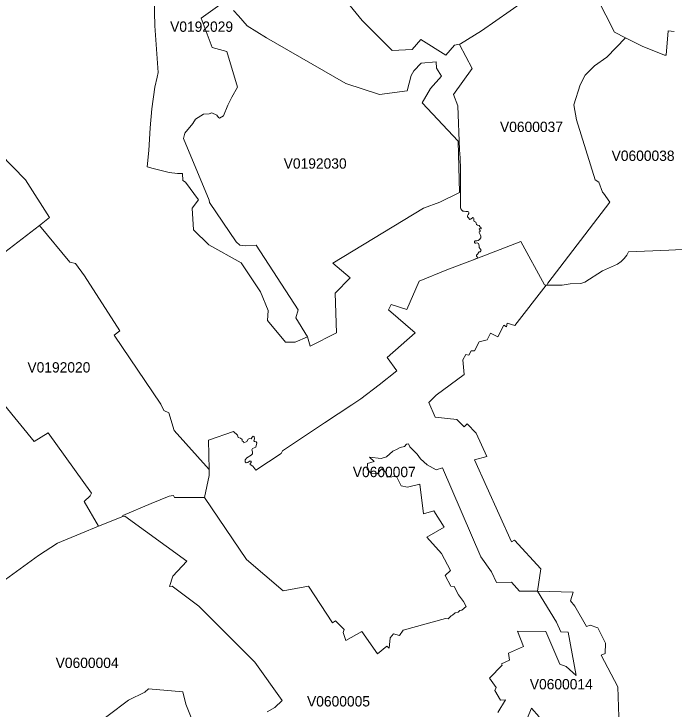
# Model space of a CAD drawing. Extents: x 369010 to 735936, y 6377141 to 6616555.
# Drawn here: x 588952 to 595350, y 6446602 to 6453335 of the extents above; entities that cross this region are included whole.
import ezdxf
from ezdxf.enums import TextEntityAlignment as Align

# ---------------------------------------------------------------- set-up
doc = ezdxf.new("R2010")
doc.units = 0
doc.header["$LTSCALE"] = 40
doc.layers.add('3', color=7, linetype='Continuous', lineweight=13)
doc.layers.add('4', color=7, linetype='Continuous')

msp = doc.modelspace()

# ---------------------------------------------------------------- linework, layer by layer
at = {"layer": '3'}
for points in [[(594378.16, 6452456.06), (594438.9, 6452648.88), (594489.71, 6452740.9), (594579.41, 6452832.09), (594698.24, 6452917.82), (594879.14, 6453104.34), (594772.39, 6453157.8), (594606.22, 6453490.3), (594327.84, 6453428.9), (594203.88, 6453567.26), (593806.67, 6453686.09), (593806.01, 6453686.26), (593899.35, 6453462.16), (593484.77, 6453170.88), (593278.88, 6453044.43), (593270.27, 6453042.45)], [(593459.28, 6451030.41), (593471.86, 6451031.24), (593478.97, 6451039.35), (593480.79, 6451047.29), (593477.32, 6451052.92), (593471.36, 6451060.87), (593461.76, 6451073.94), (593460.27, 6451086.52), (593456.63, 6451101.58), (593454.48, 6451111.51), (593449.85, 6451115.48), (593441.24, 6451116.64), (593428, 6451114.32), (593421.38, 6451116.31), (593416.74, 6451121.44), (593416.58, 6451131.37), (593423.03, 6451136.83), (593438.26, 6451137.83), (593452.66, 6451140.64), (593464.41, 6451151.56), (593477.32, 6451165.63), (593477.15, 6451184.17), (593472.19, 6451198.73), (593463.42, 6451210.48), (593460.6, 6451218.43), (593461.76, 6451225.05), (593467.06, 6451227.03), (593473.02, 6451231.17), (593471.53, 6451237.79), (593464.74, 6451243.58), (593461.43, 6451250.2), (593462.59, 6451254.84), (593468.55, 6451256.33), (593475.83, 6451253.18), (593481.13, 6451255.83), (593480.3, 6451263.77), (593472.19, 6451270.89), (593468.88, 6451275.52), (593461.43, 6451284.63), (593443.56, 6451287.61), (593434.78, 6451294.72), (593431.31, 6451307.3), (593429.16, 6451317.23), (593421.88, 6451321.7), (593411.78, 6451325.51), (593409.13, 6451333.45), (593409.46, 6451345.37), (593409.3, 6451352.65), (593405.99, 6451359.27), (593399.2, 6451363.08), (593392.75, 6451358.44), (593377.69, 6451346.86), (593370.57, 6451344.04), (593365.94, 6451346.03), (593357.66, 6451359.1), (593348.89, 6451370.85), (593349.38, 6451378.8), (593355.18, 6451390.88), (593360.31, 6451402.14), (593362.13, 6451410.91), (593357.99, 6451418.35), (593350.71, 6451420.84), (593330.85, 6451422.49), (593315.62, 6451423.65), (593303.71, 6451425.31), (593292.95, 6451435.73), (593282.19, 6451446.16), (593281.53, 6451454.77), (593279.05, 6451830.63), (593276.4, 6451940.02), (593271.76, 6452017.81), (593255.05, 6452444.48), (593212.84, 6452554.87), (593392.58, 6452806.11), (593271.76, 6453039.8), (593270.27, 6453042.45), (593223.77, 6453031.36), (593138.86, 6452934.21), (592896.57, 6453088.95), (592812.32, 6452990.64), (592619.51, 6452979.88), (592427.03, 6453172.2), (592328.06, 6453272.99), (592112.41, 6453540.94)], [(592112.41, 6453540.94), (592328.06, 6453272.99), (592427.03, 6453172.2), (592619.51, 6452979.88), (592812.32, 6452990.64), (592896.57, 6453088.95), (593138.86, 6452934.21), (593223.77, 6453031.36), (593270.27, 6453042.45), (593278.88, 6453044.43), (593484.77, 6453170.88), (593899.35, 6453462.16)], [(591079.5, 6453367), (591130.31, 6453316.35), (591213.56, 6453218.71), (591399.58, 6453102.36), (592169.01, 6452660.96), (592495.88, 6452553.38), (592763.83, 6452589.13), (592800.74, 6452738.25), (592829.04, 6452784.59), (592899.05, 6452858.57), (593043.37, 6452871.98), (593048.66, 6452808.42), (593094.84, 6452733.28), (592989.25, 6452614.29), (592908.98, 6452474.44), (593258.69, 6452102.05), (593271.43, 6451606.04), (593080.11, 6451512.2), (592921.72, 6451452.78), (592042.4, 6450921.68), (592210.06, 6450780.34), (592066.4, 6450631.71), (592077.16, 6450245.26), (591824.93, 6450117.16), (591798.61, 6450206.87), (591679.28, 6450157.55), (591585.61, 6450154.9), (591411.33, 6450367.4), (591416.46, 6450463.89), (591343.81, 6450644.95), (591154.14, 6450925.48), (590841.34, 6451097.11), (590694.04, 6451244.08), (590678.98, 6451453.11), (590740.88, 6451535.03), (590615.59, 6451705.5), (590590.43, 6451721.23), (590587.79, 6451789.91), (590538.96, 6451789.91), (590458.03, 6451799.84), (590300.97, 6451836.91), (590242.87, 6451852.8), (590261.08, 6452013.67), (590274.32, 6452232.97), (590287.73, 6452415.85), (590316.69, 6452624.55), (590341.52, 6452721.37), (590350.62, 6452768.87), (590318.51, 6453221.02), (590313.21, 6453486.49)], [(590313.21, 6453486.49), (590318.51, 6453221.02), (590350.62, 6452768.87), (590341.52, 6452721.37), (590316.69, 6452624.55), (590287.73, 6452415.85), (590274.32, 6452232.97), (590261.08, 6452013.67), (590242.87, 6451852.8), (590300.97, 6451836.91), (590458.03, 6451799.84), (590538.96, 6451789.91), (590587.79, 6451789.91), (590590.43, 6451721.23), (590615.59, 6451705.5), (590740.88, 6451535.03), (590678.98, 6451453.11), (590694.04, 6451244.08), (590841.34, 6451097.11), (591154.14, 6450925.48), (591343.81, 6450644.95), (591416.46, 6450463.89), (591411.33, 6450367.4), (591585.61, 6450154.9), (591679.28, 6450157.55), (591798.61, 6450206.87), (591686.07, 6450392.89), (591708.58, 6450468.2), (591299.29, 6451093.97), (591195.02, 6451088.84), (591143.55, 6451093.97), (591106.47, 6451128.39), (590847.79, 6451507.4), (590843.82, 6451529.9), (590596.89, 6452127.7), (590610.13, 6452179.51), (590685.43, 6452273.18), (590713.07, 6452316.88), (590789.7, 6452363.05), (590843.82, 6452368.35), (590871.46, 6452377.62), (590918.96, 6452355.11), (590936.17, 6452331.27), (590945.44, 6452325.98), (590982.51, 6452346.83), (591026.04, 6452451.27), (591064.44, 6452529.22), (591118.56, 6452625.54), (591014.45, 6452971.61), (590873.28, 6453011.17), (590768.02, 6453295.67), (590971.26, 6453438.33)], [(594606.22, 6453490.3), (594772.39, 6453157.8), (594879.14, 6453104.34), (595039.68, 6453023.74), (595255.99, 6452934.87), (595272.87, 6452936.03), (595282.97, 6453054.53), (595294.06, 6453169.22), (595294.22, 6453170.38), (595351.82, 6453163.43)], [(590971.26, 6453438.33), (590768.02, 6453295.67), (590873.28, 6453011.17), (591014.45, 6452971.61), (591118.56, 6452625.54), (591064.44, 6452529.22), (591026.04, 6452451.27), (590982.51, 6452346.83), (590945.44, 6452325.98), (590936.17, 6452331.27), (590918.96, 6452355.11), (590871.46, 6452377.62), (590843.82, 6452368.35), (590789.7, 6452363.05), (590713.07, 6452316.88), (590685.43, 6452273.18), (590610.13, 6452179.51), (590596.89, 6452127.7), (590843.82, 6451529.9), (590847.79, 6451507.4), (591106.47, 6451128.39), (591143.55, 6451093.97), (591195.02, 6451088.84), (591299.29, 6451093.97), (591708.58, 6450468.2), (591686.07, 6450392.89), (591798.61, 6450206.87), (591824.93, 6450117.16), (592077.16, 6450245.26), (592066.4, 6450631.71), (592210.06, 6450780.34), (592042.4, 6450921.68), (592921.72, 6451452.78), (593080.11, 6451512.2), (593271.43, 6451606.04), (593258.69, 6452102.05), (592908.98, 6452474.44), (592989.25, 6452614.29), (593094.84, 6452733.28), (593048.66, 6452808.42), (593043.37, 6452871.98), (592899.05, 6452858.57), (592829.04, 6452784.59), (592800.74, 6452738.25), (592763.83, 6452589.13), (592495.88, 6452553.38), (592169.01, 6452660.96), (591399.58, 6453102.36), (591213.56, 6453218.71), (591130.31, 6453316.35), (591079.5, 6453367)], [(595351.82, 6453163.43), (595294.22, 6453170.38), (595294.06, 6453169.22), (595282.97, 6453054.53), (595272.87, 6452936.03), (595255.99, 6452934.87), (595039.68, 6453023.74), (594879.14, 6453104.34), (594698.24, 6452917.82), (594579.41, 6452832.09), (594489.71, 6452740.9), (594438.9, 6452648.88), (594378.16, 6452456.06), (594404.47, 6452308.1), (594586.36, 6451727.52), (594621.94, 6451706.33), (594656.37, 6451609.84), (594664.98, 6451598.09), (594726.38, 6451513.52), (594125.93, 6450726.71), (594117.16, 6450706.52), (594265.12, 6450707.51), (594342.41, 6450722.41), (594447.34, 6450725.39), (594485.9, 6450736.97), (594655.21, 6450848.36), (594802.18, 6450912.24), (594838.26, 6450938.39), (594865.07, 6450965.7), (594893.37, 6450998.8), (594907.27, 6451029.42), (595298.86, 6451045.64), (595622.09, 6451063.18)], [(593270.27, 6453042.45), (593271.76, 6453039.8), (593392.58, 6452806.11), (593212.84, 6452554.87), (593255.05, 6452444.48), (593271.76, 6452017.81), (593276.4, 6451940.02), (593279.05, 6451830.63), (593281.53, 6451454.77), (593282.19, 6451446.16), (593292.95, 6451435.73), (593303.71, 6451425.31), (593315.62, 6451423.65), (593330.85, 6451422.49), (593350.71, 6451420.84), (593357.99, 6451418.35), (593362.13, 6451410.91), (593360.31, 6451402.14), (593355.18, 6451390.88), (593349.38, 6451378.8), (593348.89, 6451370.85), (593357.66, 6451359.1), (593365.94, 6451346.03), (593370.57, 6451344.04), (593377.69, 6451346.86), (593392.75, 6451358.44), (593399.2, 6451363.08), (593405.99, 6451359.27), (593409.3, 6451352.65), (593409.46, 6451345.37), (593409.13, 6451333.45), (593411.78, 6451325.51), (593421.88, 6451321.7), (593429.16, 6451317.23), (593431.31, 6451307.3), (593434.78, 6451294.72), (593443.56, 6451287.61), (593461.43, 6451284.63), (593468.88, 6451275.52), (593472.19, 6451270.89), (593480.3, 6451263.77), (593481.13, 6451255.83), (593475.83, 6451253.18), (593468.55, 6451256.33), (593462.59, 6451254.84), (593461.43, 6451250.2), (593464.74, 6451243.58), (593471.53, 6451237.79), (593473.02, 6451231.17), (593467.06, 6451227.03), (593461.76, 6451225.05), (593460.6, 6451218.43), (593463.42, 6451210.48), (593472.19, 6451198.73), (593477.15, 6451184.17), (593477.32, 6451165.63), (593464.41, 6451151.56), (593452.66, 6451140.64), (593438.26, 6451137.83), (593423.03, 6451136.83), (593416.58, 6451131.37), (593416.74, 6451121.44), (593421.38, 6451116.31), (593428, 6451114.32), (593441.24, 6451116.64), (593449.85, 6451115.48), (593454.48, 6451111.51), (593456.63, 6451101.58), (593460.27, 6451086.52), (593461.76, 6451073.94), (593471.36, 6451060.87), (593477.32, 6451052.92), (593480.79, 6451047.29), (593478.97, 6451039.35), (593471.86, 6451031.24), (593459.28, 6451030.41), (593456.63, 6451027.77), (593451.5, 6451018.99), (593447.69, 6451011.55), (593441.24, 6451004.26), (593434.78, 6450997.48), (593436.27, 6450989.53), (593440.91, 6450983.74), (593446.37, 6450977.12), (593447.2, 6450969.84), (593441.9, 6450969.18), (593397.71, 6450950.47), (593705.22, 6451068.15), (593865.43, 6451132.03), (594092.99, 6450711.32), (594109.71, 6450708.01), (594117.16, 6450706.52), (594125.93, 6450726.71), (594726.38, 6451513.52), (594664.98, 6451598.09), (594656.37, 6451609.84), (594621.94, 6451706.33), (594586.36, 6451727.52), (594404.47, 6452308.1), (594378.16, 6452456.06)], [(588818.71, 6451981.23), (589064.98, 6451729.01), (589298.34, 6451362.25), (589201.52, 6451287.44), (589495.13, 6450929.46), (589547.92, 6450917.54), (589635.97, 6450797.22), (589978.56, 6450265.78), (589923.12, 6450224.74), (590377.43, 6449554.61), (590406.39, 6449493.87), (590453.89, 6449471.37), (590504.04, 6449299.74), (590844.98, 6448921.23), (590839.52, 6449207.06), (591081.48, 6449291.63), (591120.21, 6449255.05), (591127, 6449233.37), (591147.69, 6449224.93), (591163.74, 6449211.86), (591165.73, 6449198.61), (591176.81, 6449192.49), (591179.79, 6449180.41), (591209.58, 6449192.82), (591222.99, 6449216.32), (591235.4, 6449224.27), (591252.12, 6449220.63), (591259.9, 6449236.52), (591270.49, 6449244.96), (591279.59, 6449241.81), (591283.56, 6449220.79), (591277.61, 6449201.59), (591283.23, 6449192.49), (591298.96, 6449189.51), (591306.07, 6449181.73), (591296.64, 6449138.04), (591265.19, 6449125.3), (591256.75, 6449114.21), (591265.85, 6449094.35), (591263.37, 6449073), (591252.61, 6449061.41), (591210.91, 6449037.25), (591192.54, 6449015.73), (591194.85, 6448996.7), (591203.46, 6448988.09), (591220.18, 6448990.41), (591235.9, 6449002.49), (591250.3, 6449002.49), (591251.29, 6448990.91), (591243.68, 6448981.97), (591243.68, 6448970.88), (591268.83, 6448954.33), (591298.46, 6448915.93), (591542.91, 6449076.31), (591556.81, 6449101.96), (591671.34, 6449182.06), (591962.13, 6449374.88), (592227.93, 6449548.99), (592315.48, 6449606.09), (592493.73, 6449741.96), (592663.7, 6449879), (592569.7, 6450006.77), (592839.96, 6450247.91), (592581.94, 6450467.7), (592607.1, 6450520.83), (592761.35, 6450473.33), (592879.68, 6450746.9), (593148.63, 6450855.97), (593397.71, 6450950.47), (593441.9, 6450969.18), (593447.2, 6450969.84), (593446.37, 6450977.12), (593440.91, 6450983.74), (593436.27, 6450989.53), (593434.78, 6450997.48), (593441.24, 6451004.26), (593447.69, 6451011.55), (593451.5, 6451018.99), (593456.63, 6451027.77), (593459.28, 6451030.41)], [(588863.73, 6451026.77), (589201.52, 6451287.44), (589298.34, 6451362.25), (589064.98, 6451729.01), (588818.71, 6451981.23)], [(588861.41, 6449546.67), (589147.4, 6449193.65), (589284.61, 6449278.22), (589703.33, 6448693.83), (589692.74, 6448667.51), (589632, 6448613.23), (589773.84, 6448373.08), (590009.68, 6448468.25), (590009.02, 6448476.36), (590282.26, 6448594.03), (590458.2, 6448664.86), (590475.74, 6448666.02), (590499.57, 6448670.49), (590509.01, 6448652.29), (590800.46, 6448652.29), (590846.14, 6448865.29), (590844.98, 6448921.23), (590504.04, 6449299.74), (590453.89, 6449471.37), (590406.39, 6449493.87), (590377.43, 6449554.61), (589923.12, 6450224.74), (589978.56, 6450265.78), (589635.97, 6450797.22), (589547.92, 6450917.54), (589495.13, 6450929.46), (589201.52, 6451287.44), (588863.73, 6451026.77)], [(592570.85, 6448847.58), (592552.48, 6448897.4), (592519.55, 6448927.68), (592473.7, 6448881.67), (592413.29, 6448883), (592376.55, 6448925.04), (592380.52, 6448980.32), (592442.26, 6449001.33), (592397.57, 6449043.37), (592513.09, 6449030.13), (592561.92, 6449045.85), (592626.13, 6449100.97), (592666.85, 6449118.01), (592694.49, 6449135.23), (592736.36, 6449146.98), (592756.05, 6449169.32), (592775.75, 6449170.64), (592788.99, 6449141.68), (592861.48, 6449070.68), (592894.25, 6449024.67), (592958.63, 6448969.39), (593043.86, 6448919.58), (593105.6, 6448937.95), (593478.48, 6448075.5), (593579.44, 6447930.85), (593628.59, 6447828.9), (593773.24, 6447832.21), (593853.18, 6447745.49), (594025.14, 6447745.49), (594057.25, 6447958.99), (593804.52, 6448238.2), (593773.08, 6448221.15), (593415.75, 6449017.06), (593536.4, 6449048.67), (593431.97, 6449275.24), (593345.25, 6449364.62), (593316.45, 6449335.82), (593246.11, 6449408.31), (593033.44, 6449429.33), (592972.37, 6449570.5), (593045.85, 6449642.83), (593314.96, 6449842.92), (593301.89, 6449983.43), (593332.17, 6450037.39), (593359.65, 6450029.45), (593383.98, 6450071.15), (593415.59, 6450071.15), (593460.11, 6450159.2), (593537.56, 6450178.9), (593570.33, 6450242.95), (593641.17, 6450208.85), (593698.93, 6450321.73), (593725.08, 6450306), (593733.02, 6450340.1), (593806.51, 6450317.75), (594109.71, 6450708.01), (594092.99, 6450711.32), (593865.43, 6451132.03), (593705.22, 6451068.15)], [(593705.22, 6451068.15), (593397.71, 6450950.47), (593148.63, 6450855.97), (592879.68, 6450746.9), (592761.35, 6450473.33), (592607.1, 6450520.83), (592581.94, 6450467.7), (592839.96, 6450247.91), (592569.7, 6450006.77), (592663.7, 6449879), (592493.73, 6449741.96), (592315.48, 6449606.09), (592227.93, 6449548.99), (591962.13, 6449374.88), (591671.34, 6449182.06), (591556.81, 6449101.96), (591542.91, 6449076.31), (591298.46, 6448915.93), (591268.83, 6448954.33), (591243.68, 6448970.88), (591243.68, 6448981.97), (591251.29, 6448990.91), (591250.3, 6449002.49), (591235.9, 6449002.49), (591220.18, 6448990.41), (591203.46, 6448988.09), (591194.85, 6448996.7), (591192.54, 6449015.73), (591210.91, 6449037.25), (591252.61, 6449061.41), (591263.37, 6449073), (591265.85, 6449094.35), (591256.75, 6449114.21), (591265.19, 6449125.3), (591296.64, 6449138.04), (591306.07, 6449181.73), (591298.96, 6449189.51), (591283.23, 6449192.49), (591277.61, 6449201.59), (591283.56, 6449220.79), (591279.59, 6449241.81), (591270.49, 6449244.96), (591259.9, 6449236.52), (591252.12, 6449220.63), (591235.4, 6449224.27), (591222.99, 6449216.32), (591209.58, 6449192.82), (591179.79, 6449180.41), (591176.81, 6449192.49), (591165.73, 6449198.61), (591163.74, 6449211.86), (591147.69, 6449224.93), (591127, 6449233.37), (591120.21, 6449255.05), (591081.48, 6449291.63), (590839.52, 6449207.06), (590844.98, 6448921.23), (590846.14, 6448865.29), (590800.46, 6448652.29), (591206.6, 6448052.5), (591562.44, 6447746.48), (591808.38, 6447792), (592039.26, 6447436.66), (592069.21, 6447455.86), (592153.29, 6447374.43), (592142.7, 6447345.47), (592170.33, 6447266.69), (592322.6, 6447352.09), (592475.52, 6447138.75), (592567.38, 6447212.24), (592588.4, 6447192.54), (592598.82, 6447292.51), (592630.44, 6447330.57), (592689.52, 6447316.01), (592723.61, 6447367.31), (593135.55, 6447479.03), (593161.87, 6447476.38), (593189.34, 6447504.02), (593203.91, 6447513.12), (593227.41, 6447532.82), (593259.02, 6447542.09), (593273.42, 6447557.81), (593294.44, 6447560.46), (593335.98, 6447596.7), (593308.34, 6447644.04), (593259.85, 6447709.74), (593219.13, 6447788.52), (593186.36, 6447791.17), (593130.59, 6447895.6), (593183.22, 6447945.58), (593095.17, 6448108.44), (592954, 6448267.66), (593123.64, 6448364.97), (593022.68, 6448521.37), (592921.56, 6448493.73), (592886.8, 6448780.72), (592766.48, 6448750.1), (592704.75, 6448764.5), (592660.06, 6448853.87), (592570.85, 6448847.58)], [(595622.09, 6451063.18), (595298.86, 6451045.64), (594907.27, 6451029.42), (594893.37, 6450998.8), (594865.07, 6450965.7), (594838.26, 6450938.39), (594802.18, 6450912.24), (594655.21, 6450848.36), (594485.9, 6450736.97), (594447.34, 6450725.39), (594342.41, 6450722.41), (594265.12, 6450707.51), (594117.16, 6450706.52), (594109.71, 6450708.01), (593806.51, 6450317.75), (593733.02, 6450340.1), (593725.08, 6450306), (593698.93, 6450321.73), (593641.17, 6450208.85), (593570.33, 6450242.95), (593537.56, 6450178.9), (593460.11, 6450159.2), (593415.59, 6450071.15), (593383.98, 6450071.15), (593359.65, 6450029.45), (593332.17, 6450037.39), (593301.89, 6449983.43), (593314.96, 6449842.92), (593045.85, 6449642.83), (592972.37, 6449570.5), (593033.44, 6449429.33), (593246.11, 6449408.31), (593316.45, 6449335.82), (593345.25, 6449364.62), (593431.97, 6449275.24), (593536.4, 6449048.67), (593415.75, 6449017.06), (593773.08, 6448221.15), (593804.52, 6448238.2), (594057.25, 6447958.99), (594025.14, 6447745.49)], [(588871.51, 6447857.37), (589190.93, 6448089.41), (589373.48, 6448208.07), (589599.56, 6448302.91), (589773.84, 6448373.08), (589632, 6448613.23), (589692.74, 6448667.51), (589703.33, 6448693.83), (589284.61, 6449278.22), (589147.4, 6449193.65), (588861.41, 6449546.67)], [(593641, 6446569.92), (593716.64, 6446693.22), (593669.3, 6446689.24), (593612.87, 6446782.59), (593627.27, 6446812.71), (593560.73, 6446903.07), (593685.36, 6447027.86), (593677.41, 6447041.1), (593753.55, 6447075.2), (593745.77, 6447143.55), (593891.24, 6447206.77), (593831.83, 6447357.71), (594106.07, 6447352.42), (594243.77, 6447036.31), (594304.01, 6447013.96), (594402.49, 6446927.24), (594324.37, 6447347.45), (594252.21, 6447348.78), (594211.5, 6447443.28), (594025.14, 6447745.49), (593853.18, 6447745.49), (593773.24, 6447832.21), (593628.59, 6447828.9), (593579.44, 6447930.85), (593478.48, 6448075.5), (593105.6, 6448937.95), (593043.86, 6448919.58), (592958.63, 6448969.39), (592894.25, 6449024.67), (592861.48, 6449070.68), (592788.99, 6449141.68), (592775.75, 6449170.64), (592756.05, 6449169.32), (592736.36, 6449146.98), (592694.49, 6449135.23), (592666.85, 6449118.01), (592626.13, 6449100.97), (592561.92, 6449045.85), (592513.09, 6449030.13), (592397.57, 6449043.37), (592442.26, 6449001.33), (592380.52, 6448980.32), (592376.55, 6448925.04), (592413.29, 6448883), (592473.7, 6448881.67), (592519.55, 6448927.68), (592552.48, 6448897.4), (592570.85, 6448847.58), (592660.06, 6448853.87), (592704.75, 6448764.5), (592766.48, 6448750.1), (592886.8, 6448780.72), (592921.56, 6448493.73), (593022.68, 6448521.37), (593123.64, 6448364.97)], [(590800.46, 6448652.29), (590509.01, 6448652.29), (590499.57, 6448670.49), (590475.74, 6448666.02), (590458.2, 6448664.86), (590282.26, 6448594.03), (590009.02, 6448476.36), (590009.68, 6448468.25), (590028.22, 6448471.06), (590627.18, 6448033.63), (590493.12, 6447890.14), (590461.67, 6447789.02), (590486.66, 6447792.99), (590743.69, 6447600.51), (591286.38, 6447058.15), (591550.85, 6446685.27), (591482, 6446618.74), (591405.87, 6446575.38)], [(593123.64, 6448364.97), (592954, 6448267.66), (593095.17, 6448108.44), (593183.22, 6447945.58), (593130.59, 6447895.6), (593186.36, 6447791.17), (593219.13, 6447788.52), (593259.85, 6447709.74), (593308.34, 6447644.04), (593335.98, 6447596.7), (593294.44, 6447560.46), (593273.42, 6447557.81), (593259.02, 6447542.09), (593227.41, 6447532.82), (593203.91, 6447513.12), (593189.34, 6447504.02), (593161.87, 6447476.38), (593135.55, 6447479.03), (592723.61, 6447367.31), (592689.52, 6447316.01), (592630.44, 6447330.57), (592598.82, 6447292.51), (592588.4, 6447192.54), (592567.38, 6447212.24), (592475.52, 6447138.75), (592322.6, 6447352.09), (592170.33, 6447266.69), (592142.7, 6447345.47), (592153.29, 6447374.43), (592069.21, 6447455.86), (592039.26, 6447436.66), (591808.38, 6447792), (591562.44, 6447746.48), (591206.6, 6448052.5), (590800.46, 6448652.29)], [(590009.68, 6448468.25), (589773.84, 6448373.08), (589599.56, 6448302.91), (589373.48, 6448208.07), (589190.93, 6448089.41), (588871.51, 6447857.37)], [(591405.87, 6446575.38), (591482, 6446618.74), (591550.85, 6446685.27), (591286.38, 6447058.15), (590743.69, 6447600.51), (590486.66, 6447792.99), (590461.67, 6447789.02), (590493.12, 6447890.14), (590627.18, 6448033.63), (590028.22, 6448471.06), (590009.68, 6448468.25)], [(594815.25, 6446527.71), (594806.15, 6446817.51), (594644.78, 6447125.35), (594682.85, 6447141.07), (594685.5, 6447239.71), (594611.52, 6447389.33), (594535.39, 6447415.64), (594502.62, 6447402.4), (594387.92, 6447597.53), (594347.21, 6447651.32), (594372.2, 6447735.39), (594025.14, 6447745.49), (594211.5, 6447443.28), (594252.21, 6447348.78), (594324.37, 6447347.45), (594402.49, 6446927.24), (594304.01, 6447013.96), (594243.77, 6447036.31), (594106.07, 6447352.42), (593831.83, 6447357.71), (593891.24, 6447206.77), (593745.77, 6447143.55), (593753.55, 6447075.2), (593677.41, 6447041.1), (593685.36, 6447027.86), (593560.73, 6446903.07), (593627.27, 6446812.71), (593612.87, 6446782.59), (593669.3, 6446689.24), (593716.64, 6446693.22), (593641, 6446569.92)], [(594025.14, 6447745.49), (594372.2, 6447735.39), (594347.21, 6447651.32), (594387.92, 6447597.53), (594502.62, 6447402.4), (594535.39, 6447415.64), (594611.52, 6447389.33), (594685.5, 6447239.71), (594682.85, 6447141.07), (594644.78, 6447125.35), (594806.15, 6446817.51), (594815.25, 6446527.71)], [(590745.84, 6446337.05), (590619.23, 6446648.69), (590589.11, 6446769.68), (590257.44, 6446797.65), (590222.02, 6446766.2), (590064.63, 6446688.42), (589668.24, 6446390.51)], [(589668.24, 6446390.51), (590064.63, 6446688.42), (590222.02, 6446766.2), (590257.44, 6446797.65), (590589.11, 6446769.68), (590619.23, 6446648.69), (590745.84, 6446337.05)], [(593926.83, 6446511), (593967.54, 6446609.47), (594042.35, 6446526.72)], [(594042.35, 6446526.72), (593967.54, 6446609.47), (593926.83, 6446511)]]:
    msp.add_lwpolyline(points, dxfattribs=at)

# ---------------------------------------------------------------- texts
at = {"layer": '4'}
for s, p in [('V0192029', (590771.34, 6453161.89)), ('V0600037', (593967.96, 6452191.44)), ('V0600038', (595049.61, 6451911.5)), ('V0192030', (591872, 6451836.54)), ('V0192020', (589388.66, 6449862.13)), ('V0600007', (592541.62, 6448848.78)), ('V0600004', (589662.18, 6447000.01)), ('V0600014', (594257.05, 6446793.21)), ('V0600005', (592098.21, 6446627.31))]:
    msp.add_text(s, height=100, dxfattribs=at).set_placement(p, align=Align.CENTER)

doc.saveas('drawing.dxf')
